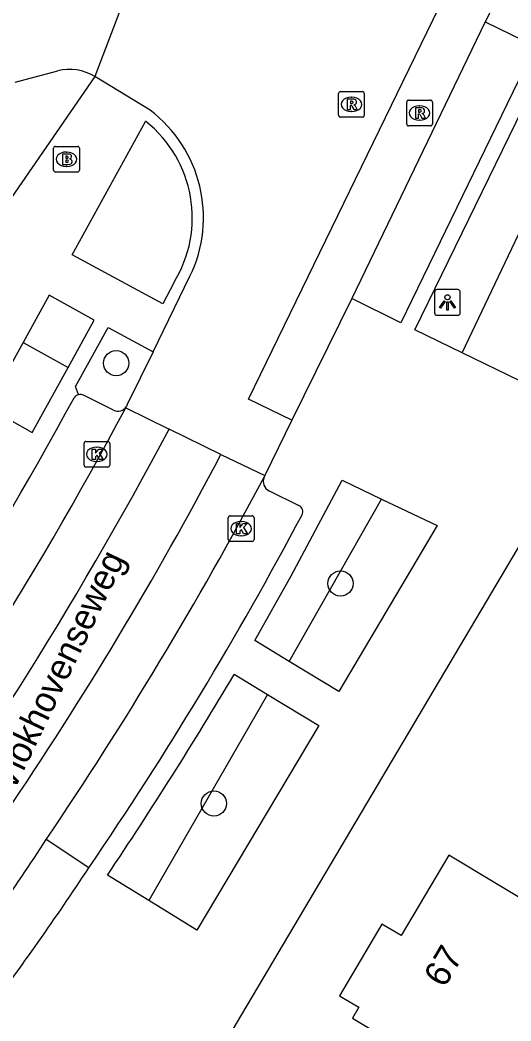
# Model space of a CAD drawing. Extents: x 161355 to 162026, y 386504 to 387459.
# Drawn here: x 161621.63 to 161640.72, y 386879.13 to 386918.07 of the extents above; entities that cross this region are included whole.
import ezdxf

# ---------------------------------------------------------------- set-up
doc = ezdxf.new("R2010")
doc.units = 0
for name, color, linetype in [('IMGEO_Boom', 7, 'Continuous'), ('IMGEO_Brandkraan', 7, 'Continuous'), ('IMGEO_Groenvoorziening', 7, 'Continuous'), ('IMGEO_Kolk', 7, 'Continuous'), ('IMGEO_Lichtpunt', 7, 'Continuous'), ('IMGEO_Openbare_ruimte_label', 7, 'Continuous'), ('IMGEO_Pand', 7, 'Continuous'), ('IMGEO_Pand_nummerreeks', 7, 'Continuous'), ('IMGEO_Parkeervlak_open', 7, 'Continuous'), ('IMGEO_Rijbaan_lokaal_gesloten', 7, 'Continuous'), ('IMGEO_Rijbaan_lokaal_open', 7, 'Continuous'), ('IMGEO_Rioolput', 7, 'Continuous'), ('IMGEO_Voetpad_open', 7, 'Continuous')]:
    doc.layers.add(name, color=color, linetype=linetype)

msp = doc.modelspace()

# ---------------------------------------------------------------- linework, layer by layer
at = {"layer": 'IMGEO_Boom'}
for centre in [(161625.366, 386904.718), (161634.089, 386896.145), (161629.167, 386887.587)]:
    msp.add_circle(centre, 0.489, dxfattribs=at)
at = {"layer": 'IMGEO_Brandkraan'}
for p, q in [((161622.934, 386912.223), (161622.934, 386913.075)), ((161623.009, 386913.149), (161623.861, 386913.149)), ((161623.422, 386912.929), (161623.447, 386912.929)), ((161623.935, 386913.075), (161623.935, 386912.223)), ((161623.861, 386912.149), (161623.009, 386912.149)), ((161623.445, 386912.369), (161623.42, 386912.369))]:
    msp.add_line(p, q, dxfattribs=at)
for points in [[(161622.934, 386912.223), (161622.934, 386913.075)], [(161623.009, 386913.149), (161623.861, 386913.149)], [(161623.282, 386912.849), (161623.282, 386912.449), (161623.495, 386912.449)], [(161623.513, 386912.849), (161623.282, 386912.849)], [(161623.935, 386913.075), (161623.935, 386912.223)], [(161623.461, 386912.768), (161623.407, 386912.768), (161623.407, 386912.692)], [(161623.407, 386912.692), (161623.46, 386912.692)], [(161623.469, 386912.616), (161623.407, 386912.616), (161623.407, 386912.535)], [(161623.407, 386912.535), (161623.469, 386912.535)], [(161623.861, 386912.149), (161623.009, 386912.149)]]:
    msp.add_lwpolyline(points, dxfattribs=at)
for centre, radius, start, end in [((161623.011, 386913.073), 0.0765, 91.552, 178.448), ((161623.011, 386913.073), 0.0765, 91.552, 178.448), ((161623.517, 386912.704), 0.145, 59.4692, 91.5367), ((161623.859, 386913.073), 0.0765, 1.552, 88.448), ((161623.859, 386913.073), 0.0765, 1.552, 88.448), ((161623.462, 386912.73), 0.0379, 267.8285, 90.9355), ((161623.47, 386912.575), 0.0404, 269.8759, 90.5077), ((161623.501, 386912.7), 0.251, 268.6676, 293.5347), ((161623.542, 386912.751), 0.0922, 285.5137, 58.1501), ((161623.547, 386912.559), 0.105, 301.3115, 78.989), ((161623.011, 386912.225), 0.0765, 181.552, 268.448), ((161623.011, 386912.225), 0.0765, 181.552, 268.448), ((161623.859, 386912.225), 0.0765, 271.552, 358.448), ((161623.859, 386912.225), 0.0765, 271.552, 358.448)]:
    msp.add_arc(centre, radius, start, end, dxfattribs=at)
for centre, major_axis, ratio, start_param, end_param in [((161623.421, 386912.649), (-0.387, 0.002), 0.722429, 4.712389, 7.853982), ((161623.446, 386912.649), (-0.39, 0.002), 0.717154, 1.570796, 4.712389)]:
    msp.add_ellipse(centre, major_axis=major_axis, ratio=ratio, start_param=start_param, end_param=end_param, dxfattribs=at)
at = {"layer": 'IMGEO_Groenvoorziening'}
for points in [[(161638.817, 386905.12), (161643.966, 386915.933)], [(161621.746, 386905.523), (161623.499, 386904.549)], [(161632.087, 386893.116), (161635.689, 386899.427)], [(161631.253, 386891.827), (161626.635, 386883.81)]]:
    msp.add_lwpolyline(points, dxfattribs=at)
at = {"layer": 'IMGEO_Kolk'}
for p, q in [((161624.119, 386900.746), (161624.119, 386901.598)), ((161624.194, 386901.672), (161625.046, 386901.672)), ((161625.12, 386901.598), (161625.12, 386900.746)), ((161624.607, 386901.452), (161624.632, 386901.452)), ((161624.63, 386900.892), (161624.605, 386900.892)), ((161625.046, 386900.672), (161624.194, 386900.672)), ((161629.727, 386897.854), (161629.727, 386898.706)), ((161629.802, 386898.78), (161630.654, 386898.78)), ((161630.215, 386898.56), (161630.24, 386898.56)), ((161630.728, 386898.706), (161630.728, 386897.854)), ((161630.654, 386897.78), (161629.802, 386897.78)), ((161630.238, 386898), (161630.213, 386898))]:
    msp.add_line(p, q, dxfattribs=at)
for points in [[(161624.119, 386900.746), (161624.119, 386901.598)], [(161624.194, 386901.672), (161625.046, 386901.672)], [(161625.12, 386901.598), (161625.12, 386900.746)], [(161624.44, 386901.372), (161624.563, 386901.372), (161624.563, 386901.221), (161624.693, 386901.372), (161624.857, 386901.372), (161624.711, 386901.221), (161624.864, 386900.972), (161624.712, 386900.972), (161624.627, 386901.136), (161624.563, 386901.069), (161624.563, 386900.972), (161624.44, 386900.972), (161624.44, 386901.372)], [(161625.046, 386900.672), (161624.194, 386900.672)], [(161629.727, 386897.854), (161629.727, 386898.706)], [(161629.802, 386898.78), (161630.654, 386898.78)], [(161630.048, 386898.48), (161630.171, 386898.48), (161630.171, 386898.329), (161630.301, 386898.48), (161630.465, 386898.48), (161630.319, 386898.329), (161630.472, 386898.08), (161630.32, 386898.08), (161630.235, 386898.244), (161630.171, 386898.177), (161630.171, 386898.08), (161630.048, 386898.08), (161630.048, 386898.48)], [(161630.728, 386898.706), (161630.728, 386897.854)], [(161630.654, 386897.78), (161629.802, 386897.78)]]:
    msp.add_lwpolyline(points, dxfattribs=at)
for centre, start, end in [((161624.196, 386901.596), 91.552, 178.448), ((161624.196, 386901.596), 91.552, 178.448), ((161625.044, 386901.596), 1.552, 88.448), ((161625.044, 386901.596), 1.552, 88.448), ((161624.196, 386900.748), 181.552, 268.448), ((161624.196, 386900.748), 181.552, 268.448), ((161625.044, 386900.748), 271.552, 358.448), ((161625.044, 386900.748), 271.552, 358.448), ((161629.804, 386898.704), 91.552, 178.448), ((161629.804, 386898.704), 91.552, 178.448), ((161630.652, 386898.704), 1.552, 88.448), ((161630.652, 386898.704), 1.552, 88.448), ((161629.804, 386897.856), 181.552, 268.448), ((161629.804, 386897.856), 181.552, 268.448), ((161630.652, 386897.856), 271.552, 358.448), ((161630.652, 386897.856), 271.552, 358.448)]:
    msp.add_arc(centre, 0.0765, start, end, dxfattribs=at)
for centre, major_axis, ratio, start_param, end_param in [((161624.606, 386901.172), (-0.387, 0.002), 0.722429, 4.712389, 7.853982), ((161624.631, 386901.172), (-0.39, 0.002), 0.717154, 1.570796, 4.712389), ((161630.214, 386898.28), (-0.387, 0.002), 0.722429, 4.712389, 7.853982), ((161630.239, 386898.28), (-0.39, 0.002), 0.717154, 1.570796, 4.712389)]:
    msp.add_ellipse(centre, major_axis=major_axis, ratio=ratio, start_param=start_param, end_param=end_param, dxfattribs=at)
at = {"layer": 'IMGEO_Lichtpunt'}
for p, q in [((161637.749, 386907.482), (161637.749, 386906.675)), ((161637.749, 386907.482), (161637.749, 386906.675)), ((161638.651, 386907.577), (161637.843, 386907.577)), ((161638.651, 386907.577), (161637.843, 386907.577)), ((161638.745, 386906.675), (161638.745, 386907.482)), ((161638.745, 386906.675), (161638.745, 386907.482)), ((161637.843, 386906.581), (161638.651, 386906.581)), ((161637.843, 386906.581), (161638.651, 386906.581))]:
    msp.add_line(p, q, dxfattribs=at)
for points in [[(161638.123, 386907.146), (161638.162, 386907.118), (161637.974, 386906.856), (161637.936, 386906.883), (161638.123, 386907.146)], [(161638.225, 386907.098), (161638.272, 386907.098), (161638.272, 386906.776), (161638.225, 386906.776), (161638.225, 386907.098)], [(161638.335, 386907.118), (161638.373, 386907.145), (161638.56, 386906.883), (161638.521, 386906.855), (161638.335, 386907.118)]]:
    msp.add_lwpolyline(points, dxfattribs=at)
msp.add_circle((161638.248, 386907.28), 0.0994, dxfattribs=at)
for centre, start, end in [((161637.843, 386907.482), 90, 180), ((161637.843, 386907.482), 90, 180), ((161638.651, 386907.482), 0, 90), ((161638.651, 386907.482), 0, 90), ((161637.843, 386906.675), 180, 270), ((161637.843, 386906.675), 180, 270), ((161638.651, 386906.675), 270, 0), ((161638.651, 386906.675), 270, 360)]:
    msp.add_arc(centre, 0.0946, start, end, dxfattribs=at)
at = {"layer": 'IMGEO_Pand'}
msp.add_lwpolyline([(161636.453, 386882.454), (161635.702, 386882.898), (161634.054, 386880.102), (161634.801, 386879.66), (161634.554, 386879.242), (161640.166, 386875.864), (161640.358, 386876.184), (161643.904, 386874.053), (161647.506, 386880.039), (161638.3, 386885.579), (161636.453, 386882.454)], dxfattribs=at)
at = {"layer": 'IMGEO_Parkeervlak_open'}
msp.add_lwpolyline([(161625.268, 386902.889), (161624.099, 386903.472)], dxfattribs=at)
for centre, radius, start, end in [((161623.973, 386903.219), 0.282, 63.602, 104.8622), ((161625.44, 386903.222), 0.375, 242.5924, 329.4206)]:
    msp.add_arc(centre, radius, start, end, dxfattribs=at)
at = {"layer": 'IMGEO_Rijbaan_lokaal_gesloten'}
for points in [[(161632.194, 386902.501), (161630.512, 386903.319), (161638.615, 386919.995), (161640.317, 386919.149)], [(161640.253, 386919.091), (161639.708, 386918)], [(161639.708, 386918), (161634.524, 386907.228)], [(161634.524, 386907.228), (161632.194, 386902.501)], [(161631.15, 386900.341), (161631.117, 386900.28)]]:
    msp.add_lwpolyline(points, dxfattribs=at)
for centre, radius, start, end in [((161488.936, 386975.928), 155.038, 314.79473, 331.93275), ((161489.991, 386975.192), 155.639, 314.76332, 332.01003), ((161502.557, 386967.817), 143.323, 325.75385, 332.28494), ((161494.394, 386972.85), 154.789, 325.94983, 332.04142), ((161545.338, 386936.322), 92.143, 322.75185, 327.03221)]:
    msp.add_arc(centre, radius, start, end, dxfattribs=at)
at = {"layer": 'IMGEO_Rijbaan_lokaal_open'}
for points in [[(161626.509, 386921.053), (161624.541, 386915.869)], [(161621.443, 386915.645), (161623.095, 386916.088)], [(161626.684, 386914.559), (161624.541, 386915.869)], [(161626.801, 386905.161), (161628.236, 386908.1)], [(161626.801, 386905.161), (161625.799, 386903.114), (161625.763, 386903.031)], [(161625.741, 386902.981), (161625.763, 386903.031)], [(161625.741, 386902.981), (161627.425, 386902.148)], [(161632.194, 386902.501), (161631.15, 386900.341)], [(161629.437, 386901.161), (161627.425, 386902.148)], [(161629.437, 386901.161), (161631.15, 386900.341)], [(161624.304, 386885.086), (161622.644, 386886.181)]]:
    msp.add_lwpolyline(points, dxfattribs=at)
for centre, radius, start, end in [((161623.553, 386914.229), 1.915, 58.9395, 103.8363), ((161623.529, 386910.385), 5.232, 334.1075, 52.9148), ((161530.465, 386946.83), 112.33, 323.09255, 326.65596)]:
    msp.add_arc(centre, radius, start, end, dxfattribs=at)
at = {"layer": 'IMGEO_Rioolput'}
for p, q in [((161634.013, 386914.359), (161634.013, 386915.211)), ((161634.088, 386915.285), (161634.94, 386915.285)), ((161635.014, 386915.211), (161635.014, 386914.359)), ((161634.501, 386915.065), (161634.526, 386915.065)), ((161636.664, 386914.024), (161636.664, 386914.876)), ((161636.739, 386914.95), (161637.591, 386914.95)), ((161637.665, 386914.876), (161637.665, 386914.024)), ((161634.524, 386914.505), (161634.499, 386914.505)), ((161637.152, 386914.73), (161637.177, 386914.73)), ((161634.94, 386914.285), (161634.088, 386914.285)), ((161637.175, 386914.17), (161637.15, 386914.17)), ((161637.591, 386913.95), (161636.739, 386913.95))]:
    msp.add_line(p, q, dxfattribs=at)
for points in [[(161634.013, 386914.359), (161634.013, 386915.211)], [(161634.088, 386915.285), (161634.94, 386915.285)], [(161635.014, 386915.211), (161635.014, 386914.359)], [(161634.602, 386914.983), (161634.35, 386914.985), (161634.35, 386914.585)], [(161634.528, 386914.904), (161634.474, 386914.904), (161634.474, 386914.823)], [(161634.474, 386914.823), (161634.526, 386914.823)], [(161636.664, 386914.024), (161636.664, 386914.876)], [(161636.739, 386914.95), (161637.591, 386914.95)], [(161637.665, 386914.876), (161637.665, 386914.024)], [(161634.35, 386914.585), (161634.474, 386914.585), (161634.474, 386914.747), (161634.485, 386914.747)], [(161634.532, 386914.718), (161634.603, 386914.585), (161634.743, 386914.585), (161634.678, 386914.711)], [(161637.253, 386914.648), (161637.001, 386914.65), (161637.001, 386914.25)], [(161637.001, 386914.25), (161637.125, 386914.25), (161637.125, 386914.412), (161637.136, 386914.412)], [(161637.179, 386914.569), (161637.125, 386914.569), (161637.125, 386914.488)], [(161637.125, 386914.488), (161637.177, 386914.488)], [(161634.94, 386914.285), (161634.088, 386914.285)], [(161637.183, 386914.383), (161637.254, 386914.25), (161637.394, 386914.25), (161637.329, 386914.376)], [(161637.591, 386913.95), (161636.739, 386913.95)]]:
    msp.add_lwpolyline(points, dxfattribs=at)
for centre, radius, start, end in [((161634.09, 386915.209), 0.0765, 91.552, 178.448), ((161634.09, 386915.209), 0.0765, 91.552, 178.448), ((161634.938, 386915.209), 0.0765, 1.552, 88.448), ((161634.938, 386915.209), 0.0765, 1.552, 88.448), ((161634.51, 386915.012), 0.19, 274.7715, 282.9687), ((161634.534, 386914.808), 0.0964, 77.0061, 93.1865), ((161634.548, 386914.865), 0.0378, 276.6634, 79.6772), ((161634.601, 386914.873), 0.109, 350.3612, 89.416), ((161634.599, 386914.873), 0.112, 277.5842, 350.9817), ((161636.741, 386914.874), 0.0765, 91.552, 178.448), ((161636.741, 386914.874), 0.0765, 91.552, 178.448), ((161637.589, 386914.874), 0.0765, 1.552, 88.448), ((161637.589, 386914.874), 0.0765, 1.552, 88.448), ((161634.484, 386914.694), 0.0533, 26.0293, 88.6989), ((161634.583, 386914.658), 0.108, 29.5134, 73.7905), ((161637.135, 386914.359), 0.0533, 26.0293, 88.6989), ((161637.161, 386914.677), 0.19, 274.7715, 282.9687), ((161637.185, 386914.473), 0.0964, 77.0061, 93.1865), ((161637.199, 386914.53), 0.0378, 276.6634, 79.6772), ((161637.252, 386914.538), 0.109, 350.3612, 89.416), ((161637.25, 386914.538), 0.112, 277.5842, 350.9817), ((161637.234, 386914.323), 0.108, 29.5134, 73.7905), ((161634.09, 386914.361), 0.0765, 181.552, 268.448), ((161634.09, 386914.361), 0.0765, 181.552, 268.448), ((161634.938, 386914.361), 0.0765, 271.552, 358.448), ((161634.938, 386914.361), 0.0765, 271.552, 358.448), ((161636.741, 386914.026), 0.0765, 181.552, 268.448), ((161636.741, 386914.026), 0.0765, 181.552, 268.448), ((161637.589, 386914.026), 0.0765, 271.552, 358.448), ((161637.589, 386914.026), 0.0765, 271.552, 358.448)]:
    msp.add_arc(centre, radius, start, end, dxfattribs=at)
for centre, major_axis, ratio, start_param, end_param in [((161634.5, 386914.785), (-0.387, 0.002), 0.722429, 4.712389, 7.853982), ((161634.525, 386914.785), (-0.39, 0.002), 0.717154, 1.570796, 4.712389), ((161637.151, 386914.45), (-0.387, 0.002), 0.722429, 4.712389, 7.853982), ((161637.176, 386914.45), (-0.39, 0.002), 0.717154, 1.570796, 4.712389)]:
    msp.add_ellipse(centre, major_axis=major_axis, ratio=ratio, start_param=start_param, end_param=end_param, dxfattribs=at)
at = {"layer": 'IMGEO_Voetpad_open'}
for points in [[(161606.973, 386839.109), (161613.704, 386851.442), (161643.583, 386901.899), (161671.646, 386960.486)], [(161639.708, 386918), (161641.662, 386917.047), (161636.431, 386906.285), (161634.524, 386907.228)], [(161638.817, 386905.12), (161636.976, 386906.013), (161642.23, 386916.778), (161643.966, 386915.933)], [(161624.541, 386915.869), (161621.155, 386910.96)], [(161643.966, 386915.933), (161646.26, 386914.816), (161641.063, 386904.029), (161638.817, 386905.12)], [(161623.657, 386908.936), (161626.513, 386914.125)], [(161627.603, 386907.844), (161627.184, 386907.027), (161623.657, 386908.936)], [(161623.499, 386904.549), (161624.515, 386906.389), (161622.768, 386907.364), (161621.746, 386905.523)], [(161623.901, 386903.492), (161623.791, 386903.815), (161625.051, 386906.108), (161626.801, 386905.161)], [(161621.746, 386905.523), (161620.349, 386903.005), (161622.102, 386902.02), (161623.499, 386904.549)], [(161632.087, 386893.116), (161630.753, 386893.922), (161632.168, 386896.449), (161634.154, 386900.16), (161635.689, 386899.427)], [(161631.319, 386899.754), (161632.47, 386899.18)], [(161635.689, 386899.427), (161637.849, 386898.396), (161634.025, 386891.946), (161632.087, 386893.116)], [(161629.956, 386892.612), (161631.253, 386891.827)], [(161631.253, 386891.827), (161633.249, 386890.619), (161628.505, 386882.663), (161626.635, 386883.81)], [(161626.635, 386883.81), (161625.025, 386884.797)]]:
    msp.add_lwpolyline(points, dxfattribs=at)
for centre, radius, start, end in [((161623.541, 386910.374), 4.786, 328.082, 51.608), ((161623.973, 386903.215), 0.286, 104.4697, 149.059), ((161486.104, 386978.178), 156.645, 314.94665, 331.47035), ((161631.491, 386900.122), 0.406, 157.0909, 244.9257), ((161506.276, 386965.708), 142.935, 325.66388, 332.09614), ((161632.355, 386898.938), 0.268, 332.7873, 64.5542), ((161490.613, 386975.069), 161.913, 326.11426, 329.38467)]:
    msp.add_arc(centre, radius, start, end, dxfattribs=at)

# ---------------------------------------------------------------- texts
at = {"layer": 'IMGEO_Openbare_ruimte_label'}
msp.add_text('Vlokhovenseweg', height=1, rotation=64.4086, dxfattribs=at).set_placement((161621.373, 386887.999))
at = {"layer": 'IMGEO_Pand_nummerreeks'}
msp.add_text('67', height=1, rotation=59.4157, dxfattribs=at).set_placement((161638.13, 386880.379))

doc.saveas('drawing.dxf')
